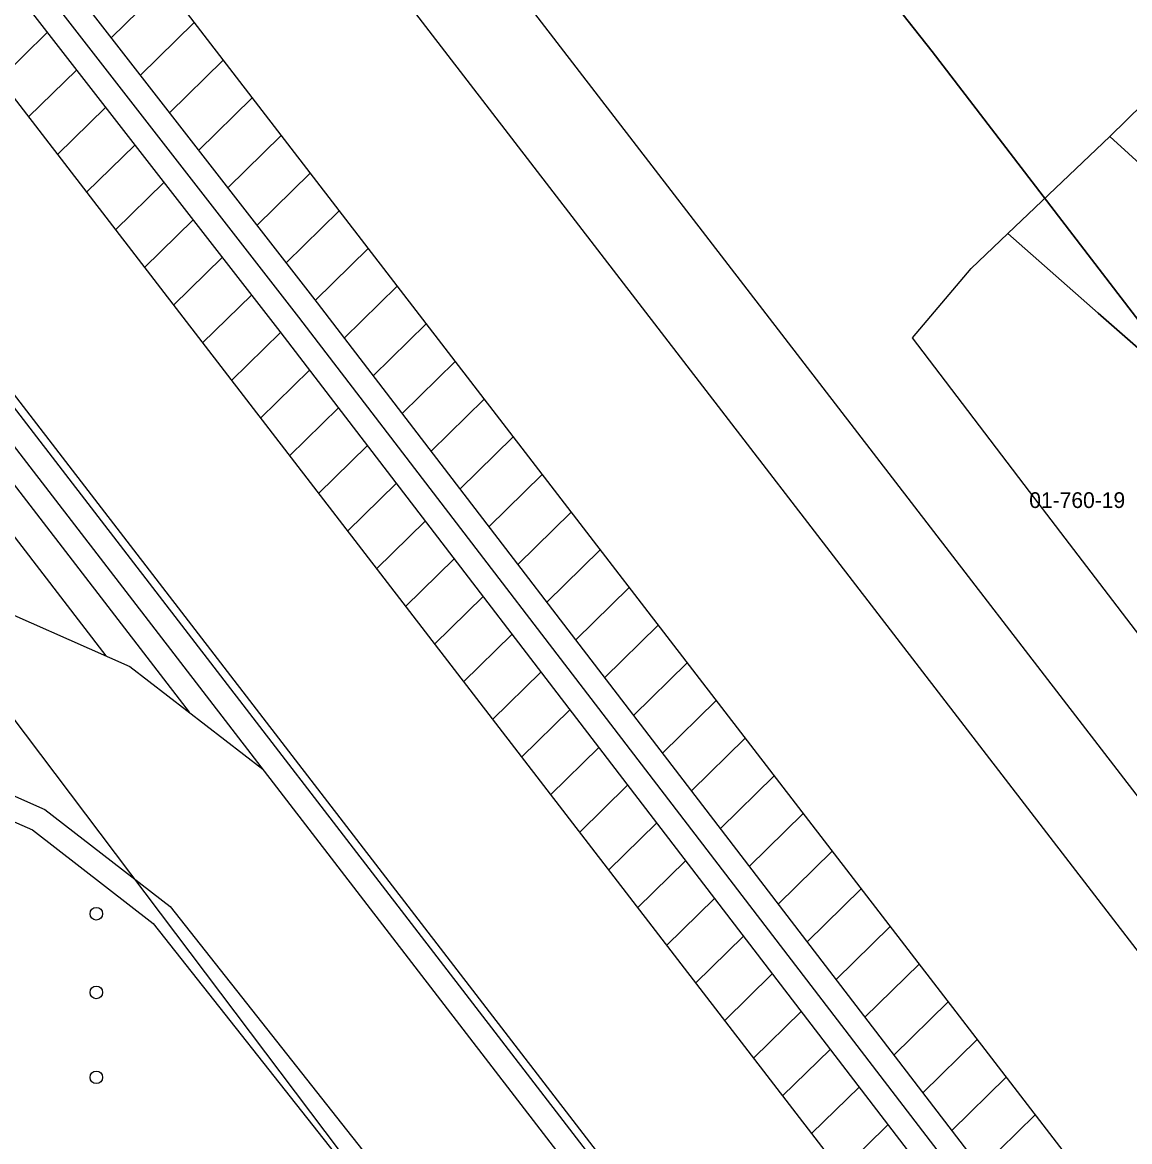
# Model space of a CAD drawing. Extents: x 413946 to 415528, y 4453939 to 4454944.
# Drawn here: x 414666.5 to 414736.9, y 4454551.1 to 4454622.3 of the extents above; entities that cross this region are included whole.
import ezdxf

# ---------------------------------------------------------------- set-up
doc = ezdxf.new("R2010")
doc.units = 0
for name, color, linetype in [('0_KADASTRO', 7, 'Continuous'), ('Level 29', 7, 'Continuous'), ('Level 43', 7, 'Continuous'), ('Level 53', 7, 'Continuous'), ('Level 62', 7, 'Continuous')]:
    doc.layers.add(name, color=color, linetype=linetype)

msp = doc.modelspace()

# ---------------------------------------------------------------- linework, layer by layer
at = {"layer": '0_KADASTRO'}
for points in [[(414735.65, 4454615.01), (414741.98, 4454621.21), (414756.62, 4454606.1), (414756.95, 4454605.76), (414758.36, 4454604.3), (414758.11, 4454604.06), (414753.39, 4454598.87), (414751.47, 4454600.61), (414751.32, 4454600.75)], [(414729.17, 4454608.84), (414735.65, 4454615.01), (414751.32, 4454600.75), (414751.47, 4454600.61), (414753.39, 4454598.87), (414752.25, 4454597.62), (414750.83, 4454596.2), (414747.5, 4454592.64), (414737.78, 4454601.24), (414734.9, 4454603.78)], [(414729.17, 4454608.84), (414734.9, 4454603.78), (414737.78, 4454601.24), (414747.5, 4454592.64), (414738.56, 4454583.04), (414738.1, 4454582.55), (414730.55, 4454592.44), (414723.1, 4454602.2), (414726.83, 4454606.61)], [(414570.422, 4454546.844), (414622.707, 4454551.732), (414635.347, 4454563.829), (414640.624, 4454568.879), (414650.971, 4454571.025), (414652.698, 4454572.342), (414663.8, 4454580.81), (414698.165, 4454535.291), (414681.78, 4454517.65), (414668.319, 4454504.899), (414592.556, 4454522.128), (414579.027, 4454535.036)]]:
    msp.add_lwpolyline(points, close=True, dxfattribs=at)
at = {"layer": 'Level 29'}
for p, q in [((414658.152, 4454574.897), (414667.162, 4454570.928)), ((414667.162, 4454570.928), (414674.836, 4454564.988)), ((414674.836, 4454564.988), (414697.858, 4454535.841))]:
    msp.add_line(p, q, dxfattribs=at)
at = {"layer": 'Level 43'}
for centre in [(414671.212, 4454565.599), (414671.212, 4454560.599), (414671.212, 4454555.199)]:
    msp.add_circle(centre, 0.4, dxfattribs=at)
at = {"layer": 'Level 53'}
for p, q in [((414513.19, 4454835.46), (414736.41, 4454545.68)), ((414503.68, 4454828.13), (414726.88, 4454538.39)), ((414672.156, 4454621.27), (414675.587, 4454624.639)), ((414674.01, 4454618.887), (414677.431, 4454622.245)), ((414665.061, 4454618.639), (414668.092, 4454621.609)), ((414675.864, 4454616.504), (414679.275, 4454619.851)), ((414666.904, 4454616.245), (414669.946, 4454619.226)), ((414677.719, 4454614.12), (414681.119, 4454617.457)), ((414668.748, 4454613.852), (414671.8, 4454616.842)), ((414670.592, 4454611.458), (414673.655, 4454614.459)), ((414679.573, 4454611.736), (414682.963, 4454615.064)), ((414681.427, 4454609.353), (414684.807, 4454612.67)), ((414672.436, 4454609.065), (414675.508, 4454612.076)), ((414683.281, 4454606.97), (414686.651, 4454610.276)), ((414674.28, 4454606.672), (414677.362, 4454609.693)), ((414676.123, 4454604.278), (414679.217, 4454607.309)), ((414685.137, 4454604.587), (414688.495, 4454607.883)), ((414686.976, 4454602.188), (414690.339, 4454605.489)), ((414677.967, 4454601.885), (414681.071, 4454604.925)), ((414688.815, 4454599.79), (414692.183, 4454603.095)), ((414679.811, 4454599.491), (414682.925, 4454602.542)), ((414690.654, 4454597.392), (414694.026, 4454600.702)), ((414681.655, 4454597.098), (414684.764, 4454600.143)), ((414692.494, 4454594.993), (414695.871, 4454598.307)), ((414683.499, 4454594.704), (414686.603, 4454597.745)), ((414685.342, 4454592.311), (414688.442, 4454595.347)), ((414694.333, 4454592.595), (414697.715, 4454595.914)), ((414696.172, 4454590.197), (414699.558, 4454593.52)), ((414687.186, 4454589.917), (414690.281, 4454592.949)), ((414698.012, 4454587.798), (414701.403, 4454591.126)), ((414689.03, 4454587.524), (414692.12, 4454590.551)), ((414690.874, 4454585.13), (414693.959, 4454588.153)), ((414699.851, 4454585.4), (414703.246, 4454588.732)), ((414701.69, 4454583.002), (414705.09, 4454586.339)), ((414692.717, 4454582.737), (414695.798, 4454585.755)), ((414703.529, 4454580.603), (414706.934, 4454583.945)), ((414694.561, 4454580.344), (414697.637, 4454583.357)), ((414705.368, 4454578.205), (414708.778, 4454581.551)), ((414696.405, 4454577.95), (414699.476, 4454580.959)), ((414707.207, 4454575.807), (414710.622, 4454579.158)), ((414698.249, 4454575.557), (414701.315, 4454578.56)), ((414709.047, 4454573.408), (414712.466, 4454576.764)), ((414700.093, 4454573.163), (414703.154, 4454576.162)), ((414710.886, 4454571.01), (414714.309, 4454574.37)), ((414701.936, 4454570.77), (414704.993, 4454573.764)), ((414712.725, 4454568.612), (414716.153, 4454571.977)), ((414703.78, 4454568.376), (414706.832, 4454571.366)), ((414705.624, 4454565.983), (414708.671, 4454568.968)), ((414714.565, 4454566.213), (414717.998, 4454569.582)), ((414716.404, 4454563.815), (414719.842, 4454567.189)), ((414707.468, 4454563.589), (414710.51, 4454566.57)), ((414718.243, 4454561.417), (414721.685, 4454564.795)), ((414709.312, 4454561.196), (414712.349, 4454564.172)), ((414711.155, 4454558.802), (414714.188, 4454561.774)), ((414720.082, 4454559.019), (414723.529, 4454562.402)), ((414721.921, 4454556.62), (414725.373, 4454560.008)), ((414712.999, 4454556.409), (414716.027, 4454559.376)), ((414723.76, 4454554.222), (414727.217, 4454557.614)), ((414714.843, 4454554.016), (414717.866, 4454556.978)), ((414725.6, 4454551.823), (414729.061, 4454555.22)), ((414716.687, 4454551.622), (414719.705, 4454554.58)), ((414727.439, 4454549.425), (414730.905, 4454552.826)), ((414718.53, 4454549.229), (414721.544, 4454552.182))]:
    msp.add_line(p, q, dxfattribs=at)
for points in [[(414423.974, 4454943.957), (414424.74, 4454942.963), (414572.056, 4454750.765), (414639.335, 4454663.459), (414685.251, 4454604.438), (414748.178, 4454522.381), (414789.332, 4454468.628), (414859.787, 4454378.078), (414913.215, 4454308.551), (414942.988, 4454270.03)], [(414421.521, 4454942.223), (414422.362, 4454941.133), (414569.678, 4454748.937), (414636.963, 4454661.623), (414682.877, 4454602.604), (414745.796, 4454520.557), (414786.956, 4454466.794), (414857.413, 4454376.242), (414910.839, 4454306.721), (414940.611, 4454268.199)], [(414423.778, 4454941.752), (414570.867, 4454749.851), (414638.149, 4454662.541), (414684.064, 4454603.521), (414746.987, 4454521.469), (414788.144, 4454467.711), (414858.6, 4454377.16), (414912.027, 4454307.636), (414941.799, 4454269.115)]]:
    msp.add_lwpolyline(points, dxfattribs=at)
at = {"layer": 'Level 62'}
for p, q in [((414527.05, 4454846.14), (414750.3, 4454556.32)), ((414522.3, 4454842.48), (414745.54, 4454552.67)), ((414494.155, 4454820.803), (414717.343, 4454531.088)), ((414494.551, 4454821.108), (414717.739, 4454531.393)), ((414492.967, 4454819.888), (414716.155, 4454530.173)), ((414491.78, 4454818.974), (414677.108, 4454578.404)), ((414490.196, 4454817.754), (414671.824, 4454581.987))]:
    msp.add_line(p, q, dxfattribs=at)
for points in [[(414724.357, 4454620.395), (414680.43, 4454675.941)], [(414724.37, 4454620.402), (414680.445, 4454675.949)], [(414789.12, 4454536.008), (414724.357, 4454620.395)], [(414789.131, 4454536.013), (414724.37, 4454620.402)], [(414632.327, 4454618.109), (414653.015, 4454591.399), (414663.166, 4454585.802), (414673.344, 4454581.317), (414681.792, 4454574.779)], [(414622.567, 4454616.655), (414650.409, 4454580.271), (414658.779, 4454576.261), (414667.934, 4454572.227), (414675.9, 4454566.062), (414699.047, 4454536.755), (414712.761, 4454518.391), (414727.128, 4454500.314), (414729.521, 4454496.799)]]:
    msp.add_lwpolyline(points, dxfattribs=at)

# ---------------------------------------------------------------- texts
at = {"layer": '0_KADASTRO'}
msp.add_text('01-760-19', height=1, dxfattribs=at).set_placement((414730.527, 4454591.387))

doc.saveas('drawing.dxf')
